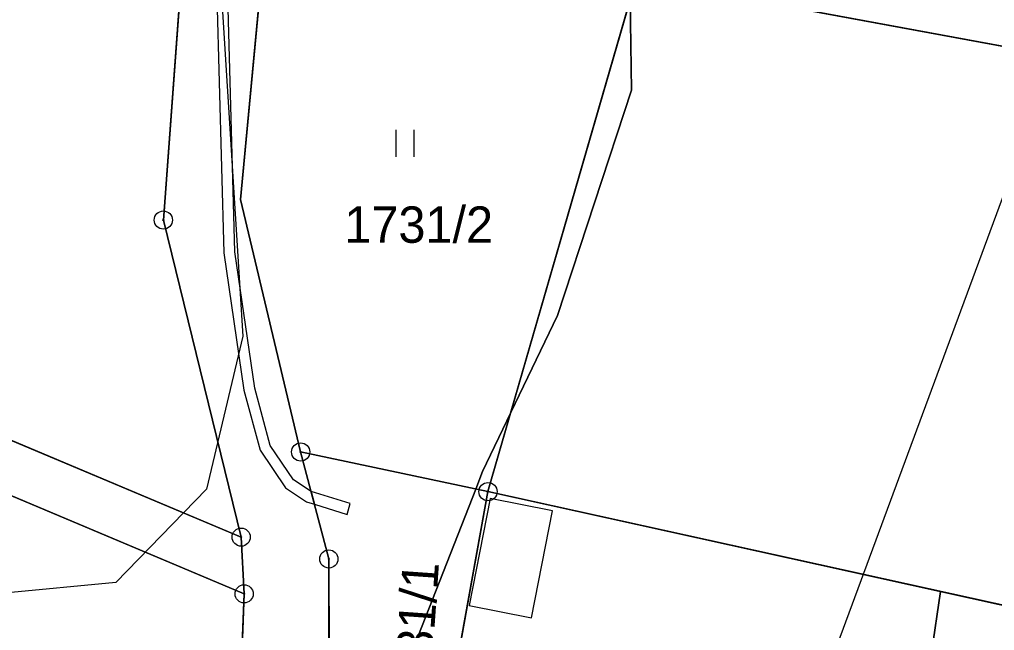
# Model space of a CAD drawing. Extents: x -706130 to -698555, y -971544 to -967260.
# Drawn here: x -703393.8 to -703340.2, y -970921.9 to -970888.3 of the extents above; entities that cross this region are included whole.
import ezdxf

# ---------------------------------------------------------------- set-up
doc = ezdxf.new("R2010")
doc.units = 0
for name, color, linetype in [('_Doplněk budov pro zastavěnost', 7, 'Continuous'), ('_Polohopis reambulance', 7, 'Continuous'), ('Archeologická naleziště S', 7, 'Continuous'), ('BPEJ hranice S', 7, 'Continuous'), ('BPEJ I-II trida ochrany S', 7, 'Continuous'), ('KN_Hranice_parcel', 7, 'Continuous'), ('KN_Parcelni cisla', 7, 'Continuous'), ('KN_Polygon parcely', 7, 'Continuous'), ('KN_POZEMKY_14_OSTATNI PLOCHA', 7, 'Continuous'), ('KN_POZEMKY_7_TTP', 7, 'Continuous'), ('KN_VYUZITI_17_ostatni plocha_ostatni komunikace', 7, 'Continuous'), ('KN_Věcná břemena k části', 7, 'Continuous'), ('KN_Značky bodu BP', 7, 'Continuous'), ('KN_Značky kultur', 7, 'Continuous'), ('Plochy smíšené nezastavěného území všeobecné S', 7, 'Continuous'), ('Plochy smíšené obytné venkovské S', 7, 'Continuous'), ('Plochy verejnych prostranstvi - komunikace ostatni S', 7, 'Continuous'), ('Plochy zemědělské všeobecné CELEK S', 7, 'Continuous'), ('Regulační bloky v krajině S', 7, 'Continuous'), ('Regulační bloky zastavěné S', 7, 'Continuous'), ('Trasy turistické N', 7, 'Continuous'), ('VÝŠKOPIS_vrstevnice zesílená', 7, 'Continuous'), ('Zastavene uzemi N', 7, 'Continuous'), ('Zastavene uzemi plochy N', 7, 'Continuous')]:
    doc.layers.add(name, color=color, linetype=linetype)

msp = doc.modelspace()

# ---------------------------------------------------------------- linework, layer by layer
at = {"layer": '_Doplněk budov pro zastavěnost'}
msp.add_lwpolyline([(-703365.635, -970921.174), (-703364.473, -970915.288), (-703367.906, -970914.609), (-703369.069, -970920.496), (-703365.635, -970921.174)], dxfattribs=at)
at = {"layer": '_Polohopis reambulance'}
msp.add_line((-703354.235, -970996.465), (-703343.15, -970919.73), dxfattribs=at)
at = {"layer": 'Archeologická naleziště S'}
msp.add_lwpolyline([(-703408.701, -970993.876), (-703586.125, -970875.938), (-703659.438, -970897.188), (-703878.375, -970326.375), (-703591.188, -970210.375), (-703362.812, -970550.625), (-703335.438, -970886.438), (-703375.42, -970994.479)], dxfattribs=at)
at = {"layer": 'BPEJ hranice S'}
for points in [[(-703358.799, -970812.528), (-703359.389, -970819.602), (-703359.978, -970825.732), (-703360.378, -970829.958), (-703360.863, -970835.097), (-703362.538, -970853.138), (-703362.883, -970856.857), (-703361.876, -970866.443), (-703361.701, -970867.794), (-703360.319, -970878.43), (-703360.286, -970881.098), (-703360.224, -970885.989), (-703360.209, -970887.166), (-703360.145, -970892.16), (-703364.215, -970904.554), (-703366.776, -970909.896), (-703368.33, -970913.141), (-703368.705, -970914.097), (-703373.463, -970926.243), (-703376.472, -970940.054), (-703377.102, -970944.148), (-703379.613, -970960.46), (-703382.492, -970993.969), (-703382.492, -970993.97)], [(-703373.463, -970926.243), (-703368.705, -970914.097), (-703368.33, -970913.141), (-703366.776, -970909.896), (-703364.215, -970904.554), (-703360.145, -970892.16), (-703360.209, -970887.166), (-703360.224, -970885.989), (-703360.286, -970881.098), (-703360.319, -970878.43), (-703361.701, -970867.794), (-703361.876, -970866.443), (-703362.883, -970856.857), (-703362.538, -970853.138)]]:
    msp.add_lwpolyline(points, dxfattribs=at)
at = {"layer": 'BPEJ I-II trida ochrany S'}
for p, q in [((-703385.88, -970899.31), (-703384.61, -970882.12)), ((-703380.27, -970883.61), (-703381.63, -970898.17)), ((-703444.01, -970890.5), (-703381.6, -970916.74)), ((-703381.44, -970919.86), (-703445.35, -970892.94)), ((-703381.63, -970898.17), (-703378.33, -970912.06)), ((-703381.6, -970916.74), (-703385.88, -970899.31)), ((-703366.776, -970909.896), (-703366.773, -970909.891)), ((-703378.33, -970912.06), (-703376.78, -970917.94)), ((-703376.78, -970917.94), (-703376.74, -970936.32)), ((-703382.11, -970937.93), (-703381.44, -970919.86))]:
    msp.add_line(p, q, dxfattribs=at)
for points in [[(-703366.773, -970909.891), (-703364.215, -970904.554), (-703360.145, -970892.16), (-703360.209, -970887.169)], [(-703368.705, -970914.097), (-703368.705, -970914.097), (-703368.33, -970913.141), (-703366.776, -970909.896)], [(-703377.102, -970944.148), (-703376.472, -970940.054), (-703373.463, -970926.243), (-703368.705, -970914.097)]]:
    msp.add_lwpolyline(points, dxfattribs=at)
at = {"layer": 'KN_Hranice_parcel'}
for p, q in [((-703368.03, -970914.24), (-703359.88, -970886.03)), ((-703359.88, -970886.03), (-703324.83, -970892.5)), ((-703444.01, -970890.5), (-703381.6, -970916.74)), ((-703381.44, -970919.86), (-703445.35, -970892.94)), ((-703368.03, -970914.24), (-703378.33, -970912.06)), ((-703373.02, -970941.87), (-703368.03, -970914.24)), ((-703381.6, -970916.74), (-703381.44, -970919.86))]:
    msp.add_line(p, q, dxfattribs=at)
for points in [[(-703381.6, -970916.74), (-703385.88, -970899.31), (-703384.61, -970882.12)], [(-703380.27, -970883.61), (-703381.63, -970898.17), (-703378.33, -970912.06)], [(-703378.33, -970912.06), (-703376.78, -970917.94), (-703376.74, -970936.32), (-703381.79, -970969.53), (-703386.32, -970992.67), (-703386.57, -970993.95)], [(-703368.03, -970914.24), (-703318.27, -970925.22), (-703314.92, -970997.75)], [(-703392.04, -970989.52), (-703388.71, -970960.49), (-703382.11, -970937.93), (-703381.44, -970919.86)]]:
    msp.add_lwpolyline(points, dxfattribs=at)
at = {"layer": 'KN_Polygon parcely'}
for points in [[(-703376.78, -970917.94), (-703378.33, -970912.06), (-703381.63, -970898.17), (-703380.27, -970883.61), (-703379.84, -970879.04), (-703379.76, -970867.92), (-703379.28, -970850.79), (-703370.59, -970828.85), (-703368.88, -970798.82), (-703369.35, -970794.38), (-703372.05, -970774.7), (-703378.26, -970759.04), (-703387.25, -970738.06), (-703392.36, -970726.14), (-703398.33, -970712.21), (-703399.89, -970695.15), (-703401.39, -970678.73), (-703404.93, -970671.23), (-703416.95, -970645.24), (-703428.02, -970606.74)], [(-703374.44, -970815.92), (-703374.5, -970816.84), (-703374.58, -970818.1), (-703374.79, -970820.56), (-703375.23, -970825.61), (-703375.43, -970827.86), (-703384, -970850.23), (-703384.61, -970882.12), (-703385.88, -970899.31), (-703381.6, -970916.74), (-703381.44, -970919.86), (-703382.11, -970937.93), (-703388.71, -970960.49), (-703392.04, -970989.52), (-703392.54, -970993.91), (-703386.57, -970993.95), (-703386.32, -970992.67), (-703381.79, -970969.53), (-703376.74, -970936.32), (-703376.78, -970917.94)]]:
    msp.add_lwpolyline(points, dxfattribs=at)
for points in [[(-703442.41, -970887.6), (-703444.01, -970890.5), (-703381.6, -970916.74), (-703385.88, -970899.31), (-703384.61, -970882.12), (-703415.26, -970870.34), (-703425.73, -970858.68), (-703427.86, -970863.06), (-703439.8, -970887.64)], [(-703218.04, -970912.72), (-703283.26, -970899.43), (-703311.29, -970891.69), (-703325.48, -970887.18), (-703359.8, -970881.15), (-703359.88, -970886.03), (-703324.83, -970892.5), (-703284.24, -970903.8), (-703278.74, -970905.1), (-703214.33, -970918.84)], [(-703380.27, -970883.61), (-703381.63, -970898.17), (-703378.33, -970912.06), (-703368.03, -970914.24), (-703359.88, -970886.03)], [(-703116.04, -971013.3), (-703138.08, -970996.69), (-703146.34, -970990.21), (-703188.87, -970951.52), (-703214.33, -970918.84), (-703278.74, -970905.1), (-703284.24, -970903.8), (-703324.83, -970892.5), (-703359.88, -970886.03), (-703368.03, -970914.24), (-703318.27, -970925.22), (-703314.92, -970997.75), (-703213.28, -970989.07), (-703155.48, -971008.55), (-703136.46, -971016.54), (-703118.51, -971025.64)], [(-703381.44, -970919.86), (-703381.6, -970916.74), (-703444.01, -970890.5), (-703445.35, -970892.94)], [(-703416.15, -970988.81), (-703392.04, -970989.52), (-703388.71, -970960.49), (-703382.11, -970937.93), (-703381.44, -970919.86), (-703445.35, -970892.94), (-703452.3, -970905.59), (-703474.64, -970954.83), (-703434.58, -970981.6), (-703427.14, -970986.12)], [(-703378.33, -970912.06), (-703376.78, -970917.94), (-703376.74, -970936.32), (-703381.79, -970969.53), (-703386.32, -970992.67), (-703386.57, -970993.95), (-703382.44, -970993.97), (-703382.23, -970992.82), (-703373.75, -970945.9), (-703375.4, -970945.36), (-703374.14, -970941.51), (-703373.02, -970941.87), (-703368.03, -970914.24)], [(-703380.74, -970993.98), (-703327.73, -970998.95), (-703314.92, -970997.75), (-703318.27, -970925.22), (-703368.03, -970914.24), (-703373.02, -970941.87), (-703363.6, -970944.95), (-703364.86, -970948.8), (-703373.75, -970945.9), (-703382.23, -970992.82), (-703382.44, -970993.97)]]:
    msp.add_lwpolyline(points, close=True, dxfattribs=at)
at = {"layer": 'KN_POZEMKY_14_OSTATNI PLOCHA'}
for p, q in [((-703385.88, -970899.31), (-703384.61, -970882.12)), ((-703380.27, -970883.61), (-703381.63, -970898.17)), ((-703444.01, -970890.5), (-703381.6, -970916.74)), ((-703381.44, -970919.86), (-703445.35, -970892.94)), ((-703381.63, -970898.17), (-703378.33, -970912.06)), ((-703381.6, -970916.74), (-703385.88, -970899.31)), ((-703378.33, -970912.06), (-703376.78, -970917.94)), ((-703381.6, -970916.74), (-703381.44, -970919.86)), ((-703381.44, -970919.86), (-703381.6, -970916.74)), ((-703376.78, -970917.94), (-703376.74, -970936.32)), ((-703382.11, -970937.93), (-703381.44, -970919.86))]:
    msp.add_line(p, q, dxfattribs=at)
at = {"layer": 'KN_POZEMKY_7_TTP'}
for p, q in [((-703384.61, -970882.12), (-703385.88, -970899.31)), ((-703381.63, -970898.17), (-703380.27, -970883.61)), ((-703359.88, -970886.03), (-703368.03, -970914.24)), ((-703368.03, -970914.24), (-703359.88, -970886.03)), ((-703324.83, -970892.5), (-703359.88, -970886.03)), ((-703359.88, -970886.03), (-703324.83, -970892.5)), ((-703381.6, -970916.74), (-703444.01, -970890.5)), ((-703445.35, -970892.94), (-703381.44, -970919.86)), ((-703378.33, -970912.06), (-703381.63, -970898.17)), ((-703385.88, -970899.31), (-703381.6, -970916.74)), ((-703376.78, -970917.94), (-703378.33, -970912.06)), ((-703378.33, -970912.06), (-703368.03, -970914.24)), ((-703368.03, -970914.24), (-703378.33, -970912.06)), ((-703373.02, -970941.87), (-703368.03, -970914.24)), ((-703368.03, -970914.24), (-703373.02, -970941.87)), ((-703368.03, -970914.24), (-703318.27, -970925.22)), ((-703318.27, -970925.22), (-703368.03, -970914.24)), ((-703376.74, -970936.32), (-703376.78, -970917.94)), ((-703381.44, -970919.86), (-703382.11, -970937.93))]:
    msp.add_line(p, q, dxfattribs=at)
at = {"layer": 'KN_VYUZITI_17_ostatni plocha_ostatni komunikace'}
for p, q in [((-703385.88, -970899.31), (-703384.61, -970882.12)), ((-703380.27, -970883.61), (-703381.63, -970898.17)), ((-703444.01, -970890.5), (-703381.6, -970916.74)), ((-703381.44, -970919.86), (-703445.35, -970892.94)), ((-703381.63, -970898.17), (-703378.33, -970912.06)), ((-703381.6, -970916.74), (-703385.88, -970899.31)), ((-703378.33, -970912.06), (-703376.78, -970917.94)), ((-703381.6, -970916.74), (-703381.44, -970919.86)), ((-703381.44, -970919.86), (-703381.6, -970916.74)), ((-703376.78, -970917.94), (-703376.74, -970936.32)), ((-703382.11, -970937.93), (-703381.44, -970919.86))]:
    msp.add_line(p, q, dxfattribs=at)
at = {"layer": 'KN_Věcná břemena k části'}
msp.add_lwpolyline([(-703380.63, -970849.27), (-703381.96, -970857.65), (-703382.82, -970865.51), (-703383.07, -970874.36), (-703383.07, -970882.32), (-703382.55, -970901.12), (-703381.45, -970908.67), (-703380.56, -970911.96), (-703379.16, -970914.04), (-703378, -970914.8), (-703377.57, -970914.93), (-703377.76, -970914.23), (-703378.72, -970913.6), (-703380, -970911.7), (-703380.85, -970908.55), (-703381.95, -970901.06), (-703382.46, -970882.32), (-703382.46, -970874.36), (-703382.22, -970865.55), (-703381.36, -970857.73), (-703380.03, -970849.41)], dxfattribs=at)
msp.add_lwpolyline([(-703377.76, -970914.23), (-703377.57, -970914.93), (-703375.77, -970915.49), (-703375.61, -970914.9)], close=True, dxfattribs=at)
at = {"layer": 'KN_Značky bodu BP'}
for centre, radius in [((-703385.88, -970899.31), 0.5), ((-703385.88, -970899.31), 0.0303), ((-703378.33, -970912.06), 0.5), ((-703378.33, -970912.06), 0.0303), ((-703368.03, -970914.24), 0.5), ((-703368.03, -970914.24), 0.0303), ((-703381.6, -970916.74), 0.5), ((-703381.6, -970916.74), 0.0303), ((-703376.78, -970917.94), 0.5), ((-703376.78, -970917.94), 0.0303), ((-703381.44, -970919.86), 0.5), ((-703381.44, -970919.86), 0.0303)]:
    msp.add_circle(centre, radius, dxfattribs=at)
at = {"layer": 'KN_Značky kultur'}
for p, q in [((-703373.081, -970895.84), (-703373.081, -970894.34)), ((-703372.08, -970895.84), (-703372.08, -970894.34))]:
    msp.add_line(p, q, dxfattribs=at)
at = {"layer": 'Plochy smíšené nezastavěného území všeobecné S'}
for p, q in [((-703385.88, -970899.31), (-703384.61, -970882.12)), ((-703381.6, -970916.74), (-703385.88, -970899.31)), ((-703381.44, -970919.86), (-703381.6, -970916.74)), ((-703382.11, -970937.93), (-703381.44, -970919.86)), ((-703343.15, -970919.73), (-703354.235, -970996.465))]:
    msp.add_line(p, q, dxfattribs=at)
msp.add_lwpolyline([(-703314.92, -970997.75), (-703318.27, -970925.22), (-703343.15, -970919.73)], dxfattribs=at)
at = {"layer": 'Plochy smíšené obytné venkovské S'}
for p, q in [((-703380.27, -970883.61), (-703381.63, -970898.17)), ((-703368.03, -970914.24), (-703359.88, -970886.03)), ((-703381.63, -970898.17), (-703378.33, -970912.06)), ((-703378.33, -970912.06), (-703376.78, -970917.94)), ((-703343.15, -970919.73), (-703368.03, -970914.24)), ((-703376.78, -970917.94), (-703376.74, -970936.32)), ((-703348.179, -970954.542), (-703343.15, -970919.73))]:
    msp.add_line(p, q, dxfattribs=at)
at = {"layer": 'Plochy verejnych prostranstvi - komunikace ostatni S'}
for points in [[(-703375.23, -970825.61), (-703375.43, -970827.86), (-703384, -970850.23), (-703384.61, -970882.12), (-703385.88, -970899.31), (-703381.6, -970916.74), (-703381.44, -970919.86), (-703382.11, -970937.93), (-703388.71, -970960.49), (-703392.04, -970989.52)], [(-703376.78, -970917.94), (-703378.33, -970912.06), (-703381.63, -970898.17), (-703380.27, -970883.61), (-703379.84, -970879.04), (-703379.76, -970867.92), (-703379.28, -970850.79), (-703370.59, -970828.85)], [(-703392.54, -970993.91), (-703386.57, -970993.95), (-703386.32, -970992.67), (-703381.79, -970969.53), (-703376.74, -970936.32), (-703376.78, -970917.94)]]:
    msp.add_lwpolyline(points, dxfattribs=at)
at = {"layer": 'Plochy zemědělské všeobecné CELEK S'}
for p, q in [((-703359.88, -970886.03), (-703368.03, -970914.24)), ((-703368.03, -970914.24), (-703318.27, -970925.22))]:
    msp.add_line(p, q, dxfattribs=at)
at = {"layer": 'Regulační bloky v krajině S'}
for p, q in [((-703385.88, -970899.31), (-703384.61, -970882.12)), ((-703359.88, -970886.03), (-703368.03, -970914.24)), ((-703381.6, -970916.74), (-703385.88, -970899.31)), ((-703368.03, -970914.24), (-703318.27, -970925.22)), ((-703381.44, -970919.86), (-703381.6, -970916.74)), ((-703382.11, -970937.93), (-703381.44, -970919.86)), ((-703343.15, -970919.73), (-703354.235, -970996.465))]:
    msp.add_line(p, q, dxfattribs=at)
msp.add_lwpolyline([(-703314.92, -970997.75), (-703318.27, -970925.22), (-703343.15, -970919.73)], dxfattribs=at)
at = {"layer": 'Regulační bloky zastavěné S'}
for p, q in [((-703380.27, -970883.61), (-703381.63, -970898.17)), ((-703368.03, -970914.24), (-703359.88, -970886.03)), ((-703381.63, -970898.17), (-703378.33, -970912.06)), ((-703378.33, -970912.06), (-703376.78, -970917.94)), ((-703343.15, -970919.73), (-703368.03, -970914.24)), ((-703376.78, -970917.94), (-703376.74, -970936.32)), ((-703348.179, -970954.542), (-703343.15, -970919.73))]:
    msp.add_line(p, q, dxfattribs=at)
for points in [[(-703375.23, -970825.61), (-703375.43, -970827.86), (-703384, -970850.23), (-703384.61, -970882.12), (-703385.88, -970899.31), (-703381.6, -970916.74), (-703381.44, -970919.86), (-703382.11, -970937.93), (-703388.71, -970960.49), (-703392.04, -970989.52)], [(-703376.78, -970917.94), (-703378.33, -970912.06), (-703381.63, -970898.17), (-703380.27, -970883.61), (-703379.84, -970879.04), (-703379.76, -970867.92), (-703379.28, -970850.79), (-703370.59, -970828.85)], [(-703392.54, -970993.91), (-703386.57, -970993.95), (-703386.32, -970992.67), (-703381.79, -970969.53), (-703376.74, -970936.32), (-703376.78, -970917.94)]]:
    msp.add_lwpolyline(points, dxfattribs=at)
at = {"layer": 'Trasy turistické N'}
msp.add_lwpolyline([(-703428.02, -970606.74), (-703416.95, -970645.24), (-703404.93, -970671.23), (-703401.39, -970678.73), (-703398.33, -970712.21), (-703387.25, -970738.06), (-703378.26, -970759.04), (-703372.05, -970774.7), (-703368.88, -970798.82), (-703370.59, -970828.85), (-703379.28, -970850.79), (-703379.76, -970867.92), (-703379.84, -970879.04), (-703380.27, -970883.61), (-703381.63, -970898.17), (-703378.33, -970912.06), (-703376.78, -970917.94), (-703376.74, -970936.32), (-703381.79, -970969.53), (-703386.32, -970992.67), (-703386.57, -970993.95)], dxfattribs=at)
at = {"layer": 'VÝŠKOPIS_vrstevnice zesílená'}
msp.add_lwpolyline([(-703359.111, -970805.821), (-703358.54, -970817.235), (-703359.539, -970822.942), (-703363.249, -970830.218), (-703376.66, -970844.913), (-703381.511, -970854.615), (-703382.794, -970860.036), (-703383.65, -970871.45), (-703381.511, -970905.691), (-703383.508, -970914.108), (-703388.502, -970919.244), (-703394.636, -970919.815)], dxfattribs=at)
at = {"layer": 'Zastavene uzemi N'}
msp.add_lwpolyline([(-703437.55, -970805.26), (-703391.24, -970820.46), (-703385.16, -970822.61), (-703382.36, -970823.46), (-703375.23, -970825.61), (-703375.43, -970827.86), (-703384, -970850.23), (-703384.61, -970882.12), (-703385.88, -970899.31), (-703381.6, -970916.74), (-703381.44, -970919.86), (-703382.11, -970937.93), (-703384.839, -970947.259), (-703348.179, -970954.542), (-703343.15, -970919.73), (-703368.03, -970914.24), (-703359.88, -970886.03), (-703359.8, -970881.15), (-703359.44, -970867.07), (-703359.26, -970862.78), (-703361.41, -970853.84), (-703358.84, -970830.72), (-703369.06, -970825.66), (-703364.689, -970816.507)], dxfattribs=at)
at = {"layer": 'Zastavene uzemi plochy N'}
for points in [[(-703437.55, -970805.26), (-703391.24, -970820.46), (-703385.16, -970822.61), (-703382.36, -970823.46), (-703375.23, -970825.61), (-703375.43, -970827.86), (-703384, -970850.23), (-703384.61, -970882.12), (-703385.88, -970899.31), (-703381.6, -970916.74), (-703381.44, -970919.86), (-703382.11, -970937.93), (-703384.839, -970947.259)], [(-703384.839, -970947.259), (-703348.179, -970954.542), (-703343.15, -970919.73), (-703368.03, -970914.24), (-703359.88, -970886.03), (-703359.8, -970881.15), (-703359.44, -970867.07), (-703359.26, -970862.78), (-703361.41, -970853.84), (-703358.84, -970830.72), (-703369.06, -970825.66), (-703364.689, -970816.507)]]:
    msp.add_lwpolyline(points, dxfattribs=at)

# ---------------------------------------------------------------- texts
at = {"layer": 'KN_Parcelni cisla'}
msp.add_text('1731/2', height=2, dxfattribs=at).set_placement((-703375.93, -970900.559))
msp.add_text('1731/1', height=2, rotation=86, dxfattribs=at).set_placement((-703371.292, -970926.329))

doc.saveas('drawing.dxf')
